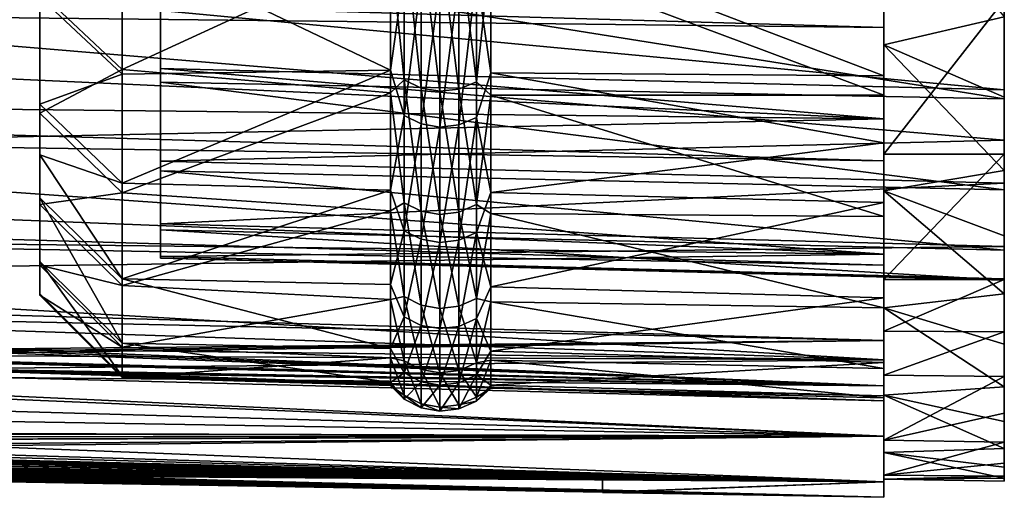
# Model space of a CAD drawing. Header units: metres. Extents: x -31 to 116, y -82 to 82.
# Tile 434 of 656: x 92 to 104, y -62 to -56. Entities that reach past the tile are written whole.
import ezdxf

# ---------------------------------------------------------------- set-up
doc = ezdxf.new("R2010")
doc.units = ezdxf.units.M
doc.layers.add('solid_80000000GA_10_1', color=7, linetype='CONTINUOUS')

msp = doc.modelspace()

# ---------------------------------------------------------------- linework, layer by layer
at = {"layer": 'solid_80000000GA_10_1'}
for points in [[(92.5, 14.09014, -58.039162), (92.5, -57.309147, 16.814962), (92.5, 18.715399, -56.71693)], [(92.5, -55.974369, 20.831499), (92.5, 18.715399, -56.71693), (92.5, -57.309147, 16.814962)], [(94, -56.86657, 16.685106), (94, 13.215802, -57.771465), (94, 17.792297, -56.529854)], [(94, -56.147091, 18.965654), (94, -56.86657, 16.685106), (94, 17.792297, -56.529854)], [(92.5, -57.940781, 14.489293), (92.5, -57.309147, 16.814962), (92.5, 14.09014, -58.039162)], [(92.5, -58.47744, 12.143736), (92.5, 14.09014, -58.039162), (92.5, 9.373623, -58.984844)], [(92.5, -57.940781, 14.489293), (92.5, 14.09014, -58.039162), (92.5, -58.47744, 12.143736)], [(94, -58.018703, 12.084211), (94, 8.555706, -58.642952), (94, 13.215802, -57.771465)], [(94, -56.86657, 16.685106), (94, -58.018703, 12.084211), (94, 13.215802, -57.771465)], [(92.5, -59.265305, 7.396191), (92.5, 9.373623, -58.984844), (92.5, 4.598125, -59.547764)], [(92.5, -58.47744, 12.143736), (92.5, 9.373623, -58.984844), (92.5, -59.265305, 7.396191)], [(94, -58.799423, 7.404419), (94, 3.839687, -59.139271), (94, 8.555706, -58.642952)], [(94, -58.018703, 12.084211), (94, -58.799423, 7.404419), (94, 8.555706, -58.642952)], [(92.5, -59.668236, 2.605139), (92.5, 4.598125, -59.547764), (92.5, -0.207904, -59.724644)], [(92.5, -59.265305, 7.396191), (92.5, 4.598125, -59.547764), (92.5, -59.668236, 2.605139)], [(94, -59.203239, 2.679179), (94, -0.899554, -59.256973), (94, 3.839687, -59.139271)], [(94, -58.799423, 7.404419), (94, -59.203239, 2.679179), (94, 3.839687, -59.139271)], [(92.5, -59.684372, -2.201522), (92.5, -0.207904, -59.724644), (92.5, -5.01383, -59.514194)], [(92.5, -59.668236, 2.605139), (92.5, -0.207904, -59.724644), (92.5, -59.684372, -2.201522)], [(94, -59.227859, -2.061722), (94, -5.630713, -58.995716), (94, -0.899554, -59.256973)], [(94, -59.203239, 2.679179), (94, -59.227859, -2.061722), (94, -0.899554, -59.256973)], [(92.5, -59.313381, -6.999942), (92.5, -5.01383, -59.514194), (92.5, -9.786748, -58.917732)], [(92.5, -59.684372, -2.201522), (92.5, -5.01383, -59.514194), (92.5, -59.313381, -6.999942)], [(94, -58.873016, -6.794301), (94, -10.32682, -58.357128), (94, -5.630713, -58.995716)], [(94, -59.227859, -2.061722), (94, -58.873016, -6.794301), (94, -5.630713, -58.995716)], [(92.5, -58.557064, -11.753393), (92.5, -9.786748, -58.917732), (92.5, -14.495647, -57.939251)], [(92.5, -59.313381, -6.999942), (92.5, -9.786748, -58.917732), (92.5, -58.557064, -11.753393)], [(94, -58.140697, -11.482546), (94, -14.960265, -57.344475), (94, -10.32682, -58.357128)], [(94, -58.873016, -6.794301), (94, -58.140697, -11.482546), (94, -10.32682, -58.357128)], [(92.5, -57.421707, -16.426456), (92.5, -14.495647, -57.939251), (92.5, -19.109985, -56.585239)], [(92.5, -58.557064, -11.753393), (92.5, -14.495647, -57.939251), (92.5, -57.421707, -16.426456)], [(94, -57.037193, -16.092224), (94, -19.496281, -55.965096), (94, -14.960265, -57.344475)], [(94, -58.140697, -11.482546), (94, -57.037193, -16.092224), (94, -14.960265, -57.344475)], [(92.5, -57.421707, -16.426456), (92.5, -19.109985, -56.585239), (92.5, -55.914558, -20.991514)], [(94, -57.037193, -16.092224), (94, -55.568989, -20.598169), (94, -19.496281, -55.965096)], [(104.5, -57.932461, 22.086834), (104.5, -53.701313, 25.710526), (104.5, -51.458847, 29.947527)], [(104.5, -56.012695, 26.581478), (104.5, -57.932461, 22.086834), (104.5, -51.458847, 29.947527)], [(12.5, -53.71191, 23.505838), (103, -54.352322, 27.691591), (103, -56.357498, 23.341595)], [(12.5, -55.339149, 19.366802), (12.5, -53.71191, 23.505838), (103, -56.357498, 23.341595)], [(12.5, -53.711926, -23.505802), (103, -56.357452, -23.341688), (103, -54.35323, -27.689806)], [(12.5, -53.711926, -23.505802), (12.5, -55.339161, -19.366768), (103, -56.357452, -23.341688)], [(104.5, -59.492077, 17.45545), (104.5, -55.596447, 21.304882), (104.5, -53.701313, 25.710526)], [(104.5, -57.932461, 22.086834), (104.5, -59.492077, 17.45545), (104.5, -53.701313, 25.710526)], [(103, -57.494221, 23.733431), (103, -56.357498, 23.341595), (103, -54.352322, 27.691591)], [(103, -57.494221, 23.733431), (103, -54.352322, 27.691591), (103, -55.462013, 28.157192)], [(103, -57.494194, -23.733492), (103, -54.35323, -27.689806), (103, -56.357452, -23.341688)], [(103, -55.46183, -28.157551), (103, -54.35323, -27.689806), (103, -57.494194, -23.733492)], [(103, -54.405865, -29.73208), (104.5, -56.223759, -26.132132), (103, -56.572094, -25.369123)], [(103, -55.320004, -25.703991), (103, -54.405865, -29.73208), (103, -56.572094, -25.369123)], [(92.5, -55.914558, -20.991514), (93.526894, -54.976154, -25.853821), (93.526894, -56.878254, -21.346243)], [(93.526894, -56.878254, -21.346243), (93.526894, -54.976154, -25.853821), (96.862495, -55.339664, -25.277264)], [(93.526894, -55.293076, 25.1689), (96.862495, -56.889389, 21.564224), (96.862495, -55.064011, 25.872248)], [(96.862495, -55.064011, 25.872248), (96.862495, -56.889389, 21.564224), (97.032135, -55.666519, 24.956697)], [(97.932457, -55.688522, 24.966562), (98.111336, -56.919968, 21.575815), (98.111336, -55.093605, 25.886156)], [(98.111336, -55.093605, 25.886156), (103, -56.95887, 21.833164), (103, -55.016216, 26.347956)], [(98.111336, -55.093605, 25.886156), (98.111336, -56.919968, 21.575815), (103, -56.95887, 21.833164)], [(103, -55.016216, 26.347956), (103, -57.932461, 22.086834), (103, -56.012695, 26.581478)], [(103, -55.016216, 26.347956), (103, -56.95887, 21.833164), (103, -57.932461, 22.086834)], [(75.055649, -55.153275, -27.686426), (103, -55.46183, -28.157551), (103, -57.494194, -23.733492)], [(75.055649, -56.216824, -25.457617), (75.055649, -55.153275, -27.686426), (103, -57.494194, -23.733492)], [(96.862495, -55.339664, -25.277264), (97.032135, -55.129734, -26.121077), (97.032135, -57.009224, -21.715124)], [(97.244003, -57.111092, -21.753927), (97.032135, -57.009224, -21.715124), (97.032135, -55.129734, -26.121077)], [(97.244003, -55.228245, -26.167751), (97.244003, -57.111092, -21.753927), (97.032135, -55.129734, -26.121077)], [(97.478584, -57.150135, -21.768799), (97.244003, -57.111092, -21.753927), (97.244003, -55.228245, -26.167751)], [(97.478584, -55.265999, -26.18564), (97.478584, -57.150135, -21.768799), (97.244003, -55.228245, -26.167751)], [(97.715057, -55.239647, -26.173155), (97.715057, -57.122883, -21.758419), (97.478584, -55.265999, -26.18564)], [(97.932457, -55.151524, -26.131401), (97.932457, -57.031757, -21.723707), (97.715057, -55.239647, -26.173155)], [(97.932457, -57.031757, -21.723707), (97.715057, -57.122883, -21.758419), (97.715057, -55.239647, -26.173155)], [(97.932457, -55.151524, -26.131401), (98.111336, -55.369408, -25.29085), (97.932457, -57.031757, -21.723707)], [(12.5, -55.339149, 19.366802), (103, -56.357498, 23.341595), (103, -58.015083, 18.847979)], [(12.5, -56.648029, 15.116095), (12.5, -55.339149, 19.366802), (103, -58.015083, 18.847979)], [(12.5, -55.339161, -19.366768), (103, -58.015034, -18.848118), (103, -56.357452, -23.341688)], [(12.5, -55.339161, -19.366768), (12.5, -56.648037, -15.116065), (103, -58.015034, -18.848118)], [(92.5, -55.974369, 20.831499), (93.526894, -56.93676, 21.189695), (93.526894, -55.293076, 25.1689)], [(93.526894, -55.293076, 25.1689), (93.526894, -56.93676, 21.189695), (96.862495, -56.889389, 21.564224)], [(93.526894, -56.878254, -21.346243), (96.862495, -55.339664, -25.277264), (96.862495, -57.168518, -20.812946)], [(96.862495, -57.168518, -20.812946), (96.862495, -55.339664, -25.277264), (97.032135, -57.009224, -21.715124)], [(97.715057, -57.122883, -21.758419), (97.478584, -57.150135, -21.768799), (97.478584, -55.265999, -26.18564)], [(97.932457, -57.031757, -21.723707), (98.111336, -55.369408, -25.29085), (98.111336, -57.199249, -20.824133)], [(98.111336, -55.369408, -25.29085), (103, -55.320004, -25.703991), (103, -57.197948, -21.198872)], [(98.111336, -57.199249, -20.824133), (98.111336, -55.369408, -25.29085), (103, -57.197948, -21.198872)], [(103, -57.197948, -21.198872), (103, -55.320004, -25.703991), (103, -56.572094, -25.369123)], [(103, -57.494221, 23.733431), (103, -55.462013, 28.157192), (75.055649, -56.216824, 25.457617)], [(104.5, -57.242485, -16.375648), (94, -55.568989, -20.598169), (94, -57.037193, -16.092224)], [(104.5, -57.242485, -16.375648), (104.5, -55.740013, -20.926439), (94, -55.568989, -20.598169)], [(104.5, -55.596447, 21.304882), (104.5, -57.130398, 16.762516), (94, -56.147091, 18.965654)], [(104.5, -60.143135, 15.059928), (104.5, -57.130398, 16.762516), (104.5, -55.596447, 21.304882)], [(104.5, -59.492077, 17.45545), (104.5, -60.143135, 15.059928), (104.5, -55.596447, 21.304882)], [(96.862495, -56.889389, 21.564224), (97.032135, -57.452999, 20.512218), (97.032135, -55.666519, 24.956697)], [(97.244003, -55.765991, 25.001291), (97.032135, -55.666519, 24.956697), (97.032135, -57.452999, 20.512218)], [(97.932457, -55.688522, 24.966562), (97.715057, -55.777504, 25.006453), (97.715057, -57.567543, 20.553114)], [(97.932457, -57.475708, 20.520327), (97.932457, -55.688522, 24.966562), (97.715057, -57.567543, 20.553114)], [(97.932457, -57.475708, 20.520327), (98.111336, -56.919968, 21.575815), (97.932457, -55.688522, 24.966562)], [(97.244003, -57.55566, 20.548872), (97.244003, -55.765991, 25.001291), (97.032135, -57.452999, 20.512218)], [(97.478584, -55.804111, 25.018383), (97.244003, -55.765991, 25.001291), (97.244003, -57.55566, 20.548872)], [(97.478584, -57.595005, 20.56292), (97.478584, -55.804111, 25.018383), (97.244003, -57.55566, 20.548872)], [(97.715057, -55.777504, 25.006453), (97.478584, -55.804111, 25.018383), (97.478584, -57.595005, 20.56292)], [(97.715057, -57.567543, 20.553114), (97.715057, -55.777504, 25.006453), (97.478584, -57.595005, 20.56292)], [(104.5, -58.133484, -21.552214), (104.5, -55.740013, -20.926439), (104.5, -57.242485, -16.375648)], [(104.5, -57.224407, -23.861269), (104.5, -56.223759, -26.132132), (104.5, -55.740013, -20.926439)], [(104.5, -58.133484, -21.552214), (104.5, -57.224407, -23.861269), (104.5, -55.740013, -20.926439)], [(92.5, -57.421707, -16.426456), (92.5, -55.914558, -20.991514), (93.526894, -56.878254, -21.346243)], [(92.5, -55.974369, 20.831499), (92.5, -57.309147, 16.814962), (93.526894, -56.93676, 21.189695)], [(103, -57.932461, 22.086834), (104.5, -57.932461, 22.086834), (104.5, -56.012695, 26.581478)], [(103, -57.932461, 22.086834), (104.5, -56.012695, 26.581478), (103, -56.012695, 26.581478)], [(75.055649, -57.190353, -23.188042), (75.055649, -56.216824, -25.457617), (103, -57.494194, -23.733492)], [(103, -57.494221, 23.733431), (75.055649, -56.216824, 25.457617), (75.055649, -57.190353, 23.188042)], [(104.5, -57.130398, 16.762516), (94, -56.86657, 16.685106), (94, -56.147091, 18.965654)], [(103, -56.572094, -25.369123), (104.5, -56.223759, -26.132132), (104.5, -57.224407, -23.861269)], [(103, -59.174477, -19.163532), (103, -56.357452, -23.341688), (103, -58.015034, -18.848118)], [(103, -57.494194, -23.733492), (103, -56.357452, -23.341688), (103, -59.174477, -19.163532)], [(103, -59.17448, 19.163513), (103, -58.015083, 18.847979), (103, -56.357498, 23.341595)], [(103, -59.17448, 19.163513), (103, -56.357498, 23.341595), (103, -57.494221, 23.733431)], [(103, -56.572094, -25.369123), (104.5, -57.224407, -23.861269), (104.5, -58.133484, -21.552214)], [(103, -56.572094, -25.369123), (104.5, -58.133484, -21.552214), (103, -58.388596, -20.85111)], [(103, -57.197948, -21.198872), (103, -56.572094, -25.369123), (103, -58.388596, -20.85111)], [(12.5, -56.648029, 15.116095), (103, -58.015083, 18.847979), (103, -59.31485, 14.238866)], [(12.5, -57.631004, 10.777947), (12.5, -56.648029, 15.116095), (103, -59.31485, 14.238866)], [(12.5, -56.648037, -15.116065), (103, -59.314888, -14.238695), (103, -58.015034, -18.848118)], [(12.5, -56.648037, -15.116065), (12.5, -57.631008, -10.77793), (103, -59.314888, -14.238695)], [(92.5, -57.421707, -16.426456), (93.526894, -56.878254, -21.346243), (93.526894, -58.411472, -16.700226)], [(92.5, -57.309147, 16.814962), (93.526894, -58.294498, 17.104073), (93.526894, -56.93676, 21.189695)], [(93.526894, -58.411472, -16.700226), (93.526894, -56.878254, -21.346243), (96.862495, -57.168518, -20.812946)], [(93.526894, -58.294498, 17.104073), (96.862495, -58.378311, 17.128664), (96.862495, -56.889389, 21.564224)], [(93.526894, -56.93676, 21.189695), (93.526894, -58.294498, 17.104073), (96.862495, -56.889389, 21.564224)], [(104.5, -57.760067, 14.444086), (94, -58.018703, 12.084211), (94, -56.86657, 16.685106)], [(104.5, -57.760067, 14.444086), (94, -56.86657, 16.685106), (104.5, -57.130398, 16.762516)], [(96.862495, -56.889389, 21.564224), (96.862495, -58.378311, 17.128664), (97.032135, -57.452999, 20.512218)], [(97.932457, -57.475708, 20.520327), (98.111336, -58.409691, 17.137871), (98.111336, -56.919968, 21.575815)], [(98.111336, -56.919968, 21.575815), (103, -57.791988, 19.521212), (103, -56.95887, 21.833164)], [(98.111336, -56.919968, 21.575815), (98.111336, -58.409691, 17.137871), (103, -57.791988, 19.521212)], [(103, -56.95887, 21.833164), (103, -57.791988, 19.521212), (103, -57.932461, 22.086834)], [(104.5, -58.374352, -11.717102), (94, -57.037193, -16.092224), (94, -58.140697, -11.482546)], [(104.5, -58.374352, -11.717102), (104.5, -57.242485, -16.375648), (94, -57.037193, -16.092224)], [(96.862495, -57.168518, -20.812946), (97.032135, -57.009224, -21.715124), (97.032135, -58.537231, -17.175291)], [(97.244003, -58.64183, -17.205982), (97.032135, -58.537231, -17.175291), (97.032135, -57.009224, -21.715124)], [(97.244003, -57.111092, -21.753927), (97.244003, -58.64183, -17.205982), (97.032135, -57.009224, -21.715124)], [(97.932457, -57.031757, -21.723707), (97.932457, -58.560371, -17.182081), (97.715057, -57.122883, -21.758419)], [(97.932457, -57.031757, -21.723707), (98.111336, -57.199249, -20.824133), (97.932457, -58.560371, -17.182081)], [(75.055649, -57.190353, -23.188042), (103, -57.494194, -23.733492), (103, -59.174477, -19.163532)], [(75.055649, -58.072296, -20.881332), (75.055649, -57.190353, -23.188042), (103, -59.174477, -19.163532)], [(103, -57.494221, 23.733431), (75.055649, -57.190353, 23.188042), (75.055649, -58.072296, 20.881332)], [(93.526894, -58.411472, -16.700226), (96.862495, -57.168518, -20.812946), (96.862495, -58.637894, -16.217756)], [(96.862495, -58.637894, -16.217756), (96.862495, -57.168518, -20.812946), (97.032135, -58.537231, -17.175291)], [(97.478584, -58.681919, -17.217745), (97.244003, -58.64183, -17.205982), (97.244003, -57.111092, -21.753927)], [(97.478584, -57.150135, -21.768799), (97.478584, -58.681919, -17.217745), (97.244003, -57.111092, -21.753927)], [(97.715057, -57.122883, -21.758419), (97.715057, -58.653938, -17.209534), (97.478584, -57.150135, -21.768799)], [(97.715057, -58.653938, -17.209534), (97.478584, -58.681919, -17.217745), (97.478584, -57.150135, -21.768799)], [(97.932457, -58.560371, -17.182081), (97.715057, -58.653938, -17.209534), (97.715057, -57.122883, -21.758419)], [(97.932457, -58.560371, -17.182081), (98.111336, -57.199249, -20.824133), (98.111336, -58.669415, -16.226473)], [(98.111336, -57.199249, -20.824133), (103, -57.197948, -21.198872), (103, -58.708714, -16.561666)], [(98.111336, -58.669415, -16.226473), (98.111336, -57.199249, -20.824133), (103, -58.708714, -16.561666)], [(103, -58.708714, -16.561666), (103, -57.197948, -21.198872), (103, -58.388596, -20.85111)], [(104.5, -60.697281, 12.642716), (104.5, -57.760067, 14.444086), (104.5, -57.130398, 16.762516)], [(104.5, -60.143135, 15.059928), (104.5, -60.697281, 12.642716), (104.5, -57.130398, 16.762516)], [(92.5, -57.940781, 14.489293), (93.526894, -58.294498, 17.104073), (92.5, -57.309147, 16.814962)], [(104.5, -59.670071, -16.836948), (104.5, -57.242485, -16.375648), (104.5, -58.374352, -11.717102)], [(104.5, -58.949123, -19.209288), (104.5, -58.133484, -21.552214), (104.5, -57.242485, -16.375648)], [(104.5, -59.670071, -16.836948), (104.5, -58.949123, -19.209288), (104.5, -57.242485, -16.375648)], [(92.5, -58.557064, -11.753393), (92.5, -57.421707, -16.426456), (93.526894, -58.411472, -16.700226)], [(103, -59.17448, 19.163513), (103, -57.494221, 23.733431), (75.055649, -58.072296, 20.881332)], [(96.862495, -58.378311, 17.128664), (97.032135, -58.885262, 15.941277), (97.032135, -57.452999, 20.512218)], [(97.244003, -57.55566, 20.548872), (97.032135, -57.452999, 20.512218), (97.032135, -58.885262, 15.941277)], [(97.244003, -58.990482, 15.969762), (97.244003, -57.55566, 20.548872), (97.032135, -58.885262, 15.941277)], [(97.478584, -57.595005, 20.56292), (97.244003, -57.55566, 20.548872), (97.244003, -58.990482, 15.969762)], [(97.715057, -57.567543, 20.553114), (97.478584, -57.595005, 20.56292), (97.478584, -59.030807, 15.980679)], [(97.715057, -59.002659, 15.973059), (97.715057, -57.567543, 20.553114), (97.478584, -59.030807, 15.980679)], [(97.932457, -57.475708, 20.520327), (97.715057, -57.567543, 20.553114), (97.715057, -59.002659, 15.973059)], [(97.932457, -58.908535, 15.947577), (97.932457, -57.475708, 20.520327), (97.715057, -59.002659, 15.973059)], [(97.932457, -58.908535, 15.947577), (98.111336, -58.409691, 17.137871), (97.932457, -57.475708, 20.520327)], [(12.5, -57.631004, 10.777947), (103, -59.31485, 14.238866), (103, -60.248985, 9.542415)], [(12.5, -58.28233, 6.377097), (12.5, -57.631004, 10.777947), (103, -60.248985, 9.542415)], [(12.5, -57.631008, -10.77793), (103, -60.248993, -9.542366), (103, -59.314888, -14.238695)], [(12.5, -57.631008, -10.77793), (12.5, -58.28233, -6.377097), (103, -60.248993, -9.542366)], [(97.478584, -59.030807, 15.980679), (97.478584, -57.595005, 20.56292), (97.244003, -58.990482, 15.969762)], [(104.5, -57.760067, 14.444086), (104.5, -58.295055, 12.105824), (94, -58.018703, 12.084211)], [(98.111336, -58.409691, 17.137871), (103, -58.532528, 17.173912), (103, -57.791988, 19.521212)], [(103, -57.791988, 19.521212), (103, -59.492077, 17.45545), (103, -57.932461, 22.086834)], [(103, -57.791988, 19.521212), (103, -58.532528, 17.173912), (103, -59.492077, 17.45545)], [(104.5, -61.154755, 10.202497), (104.5, -58.295055, 12.105824), (104.5, -57.760067, 14.444086)], [(104.5, -60.697281, 12.642716), (104.5, -61.154755, 10.202497), (104.5, -57.760067, 14.444086)], [(92.5, -57.940781, 14.489293), (93.526894, -59.481773, 12.35785), (93.526894, -58.294498, 17.104073)], [(92.5, -57.940781, 14.489293), (92.5, -58.47744, 12.143736), (93.526894, -59.481773, 12.35785)], [(103, -59.492077, 17.45545), (104.5, -59.492077, 17.45545), (104.5, -57.932461, 22.086834)], [(103, -59.492077, 17.45545), (104.5, -57.932461, 22.086834), (103, -57.932461, 22.086834)], [(104.5, -58.295055, 12.105824), (94, -58.799423, 7.404419), (94, -58.018703, 12.084211)], [(103, -60.492085, -14.476436), (103, -58.015034, -18.848118), (103, -59.314888, -14.238695)], [(103, -59.174477, -19.163532), (103, -58.015034, -18.848118), (103, -60.492085, -14.476436)], [(103, -60.492088, 14.476405), (103, -59.31485, 14.238866), (103, -58.015083, 18.847979)], [(103, -60.492088, 14.476405), (103, -58.015083, 18.847979), (103, -59.17448, 19.163513)], [(75.055649, -58.861244, -18.541185), (75.055649, -58.072296, -20.881332), (103, -59.174477, -19.163532)], [(103, -59.17448, 19.163513), (75.055649, -58.072296, 20.881332), (75.055649, -58.861244, 18.541185)], [(104.5, -59.128345, -6.97841), (94, -58.140697, -11.482546), (94, -58.873016, -6.794301)], [(104.5, -59.128345, -6.97841), (104.5, -58.374352, -11.717102), (94, -58.140697, -11.482546)], [(103, -58.388596, -20.85111), (104.5, -58.133484, -21.552214), (104.5, -58.949123, -19.209288)], [(12.5, -58.28233, -6.377097), (92, -60.352722, -6.594704), (103, -60.248993, -9.542366)], [(92, -60.352722, 6.594704), (12.5, -58.28233, 6.377097), (103, -60.248985, 9.542415)], [(93.526894, -59.481773, 12.35785), (96.862495, -58.378311, 17.128664), (93.526894, -58.294498, 17.104073)], [(104.5, -58.295055, 12.105824), (104.5, -59.080467, 7.373032), (94, -58.799423, 7.404419)], [(104.5, -61.774868, 5.278393), (104.5, -59.080467, 7.373032), (104.5, -58.295055, 12.105824)], [(104.5, -61.514038, 7.747238), (104.5, -61.774868, 5.278393), (104.5, -58.295055, 12.105824)], [(104.5, -61.154755, 10.202497), (104.5, -61.514038, 7.747238), (104.5, -58.295055, 12.105824)], [(12.5, -58.334595, -5.879836), (12.5, -58.449436, -4.60007), (103, -60.81189, -4.786809)], [(92, -60.404987, -6.097443), (12.5, -58.334595, -5.879836), (103, -60.81189, -4.786809)], [(12.5, -58.334595, 5.879836), (92, -60.404987, 6.097443), (103, -60.811901, 4.78665)], [(12.5, -58.449436, 4.60007), (12.5, -58.334595, 5.879836), (103, -60.811901, 4.78665)], [(92.5, -58.557064, -11.753393), (93.526894, -58.411472, -16.700226), (93.526894, -59.565872, -11.945901)], [(93.526894, -59.481773, 12.35785), (96.862495, -59.55196, 12.449199), (96.862495, -58.378311, 17.128664)], [(93.526894, -59.565872, -11.945901), (93.526894, -58.411472, -16.700226), (96.862495, -58.637894, -16.217756)], [(96.862495, -58.378311, 17.128664), (96.862495, -59.55196, 12.449199), (97.032135, -58.885262, 15.941277)], [(97.932457, -58.908535, 15.947577), (98.111336, -59.583969, 12.455891), (98.111336, -58.409691, 17.137871)], [(98.111336, -58.409691, 17.137871), (98.111336, -59.583969, 12.455891), (103, -58.532528, 17.173912)], [(103, -58.388596, -20.85111), (104.5, -58.949123, -19.209288), (104.5, -59.670071, -16.836948)], [(103, -58.388596, -20.85111), (104.5, -59.670071, -16.836948), (103, -59.843929, -16.208176)], [(103, -58.708714, -16.561666), (103, -58.388596, -20.85111), (103, -59.843929, -16.208176)], [(104.5, -60.824806, -12.013969), (104.5, -58.374352, -11.717102), (104.5, -59.128345, -6.97841)], [(104.5, -60.295658, -14.437304), (104.5, -59.670071, -16.836948), (104.5, -58.374352, -11.717102)], [(104.5, -60.824806, -12.013969), (104.5, -60.295658, -14.437304), (104.5, -58.374352, -11.717102)], [(12.5, -58.449436, -4.60007), (12.5, -58.536205, -3.318096), (103, -60.81189, -4.786809)], [(92, -60.61515, 3.427049), (12.5, -58.449436, 4.60007), (103, -60.811901, 4.78665)], [(12.5, -58.536205, -3.318096), (92, -60.61515, -3.427049), (103, -60.81189, -4.786809)], [(92.5, -58.47744, 12.143736), (93.526894, -60.283287, 7.531484), (93.526894, -59.481773, 12.35785)], [(92.5, -58.47744, 12.143736), (92.5, -59.265305, 7.396191), (93.526894, -60.283287, 7.531484)], [(96.862495, -58.637894, -16.217756), (97.032135, -58.537231, -17.175291), (97.032135, -59.704338, -12.529568)], [(97.244003, -59.811024, -12.551957), (97.032135, -59.704338, -12.529568), (97.032135, -58.537231, -17.175291)], [(97.244003, -58.64183, -17.205982), (97.244003, -59.811024, -12.551957), (97.032135, -58.537231, -17.175291)], [(98.111336, -59.583969, 12.455891), (103, -59.718491, 12.437881), (103, -58.532528, 17.173912)], [(103, -58.532528, 17.173912), (103, -60.132595, 15.10173), (103, -59.492077, 17.45545)], [(103, -59.718491, 12.437881), (103, -60.132595, 15.10173), (103, -58.532528, 17.173912)], [(92.5, -59.313381, -6.999942), (92.5, -58.557064, -11.753393), (93.526894, -59.565872, -11.945901)], [(93.526894, -59.565872, -11.945901), (96.862495, -58.637894, -16.217756), (96.862495, -59.738552, -11.520587)], [(96.862495, -59.738552, -11.520587), (96.862495, -58.637894, -16.217756), (97.032135, -59.704338, -12.529568)], [(97.478584, -59.85191, -12.560537), (97.244003, -59.811024, -12.551957), (97.244003, -58.64183, -17.205982)], [(97.478584, -58.681919, -17.217745), (97.478584, -59.85191, -12.560537), (97.244003, -58.64183, -17.205982)], [(97.715057, -58.653938, -17.209534), (97.715057, -59.823372, -12.554548), (97.478584, -58.681919, -17.217745)], [(97.932457, -58.560371, -17.182081), (97.932457, -59.72794, -12.53452), (97.715057, -58.653938, -17.209534)], [(97.932457, -59.72794, -12.53452), (97.715057, -59.823372, -12.554548), (97.715057, -58.653938, -17.209534)], [(97.932457, -58.560371, -17.182081), (98.111336, -58.669415, -16.226473), (97.932457, -59.72794, -12.53452)], [(97.932457, -59.72794, -12.53452), (98.111336, -58.669415, -16.226473), (98.111336, -59.77066, -11.526779)], [(98.111336, -58.669415, -16.226473), (103, -58.708714, -16.561666), (103, -59.84417, -11.818027)], [(98.111336, -59.77066, -11.526779), (98.111336, -58.669415, -16.226473), (103, -59.84417, -11.818027)], [(104.5, -59.080467, 7.373032), (94, -59.203239, 2.679179), (94, -58.799423, 7.404419)], [(97.715057, -59.823372, -12.554548), (97.478584, -59.85191, -12.560537), (97.478584, -58.681919, -17.217745)], [(103, -59.84417, -11.818027), (103, -58.708714, -16.561666), (103, -59.843929, -16.208176)], [(75.055649, -58.861244, -18.541185), (103, -59.174477, -19.163532), (103, -60.492085, -14.476436)], [(75.055649, -59.555935, -16.171347), (75.055649, -58.861244, -18.541185), (103, -60.492085, -14.476436)], [(103, -59.17448, 19.163513), (75.055649, -58.861244, 18.541185), (75.055649, -59.555935, 16.171347)], [(104.5, -59.498207, -2.194887), (94, -58.873016, -6.794301), (94, -59.227859, -2.061722)], [(104.5, -59.498207, -2.194887), (104.5, -59.128345, -6.97841), (94, -58.873016, -6.794301)], [(96.862495, -59.55196, 12.449199), (97.032135, -59.954475, 11.27205), (97.032135, -58.885262, 15.941277)], [(97.244003, -58.990482, 15.969762), (97.032135, -58.885262, 15.941277), (97.032135, -59.954475, 11.27205)], [(97.932457, -58.908535, 15.947577), (97.715057, -59.002659, 15.973059), (97.715057, -60.074005, 11.294523)], [(97.932457, -59.978172, 11.276505), (97.932457, -58.908535, 15.947577), (97.715057, -60.074005, 11.294523)], [(97.932457, -59.978172, 11.276505), (98.111336, -59.583969, 12.455891), (97.932457, -58.908535, 15.947577)], [(97.244003, -60.061607, 11.292192), (97.244003, -58.990482, 15.969762), (97.032135, -59.954475, 11.27205)], [(97.478584, -59.030807, 15.980679), (97.244003, -58.990482, 15.969762), (97.244003, -60.061607, 11.292192)], [(97.478584, -60.102665, 11.299911), (97.478584, -59.030807, 15.980679), (97.244003, -60.061607, 11.292192)], [(97.715057, -59.002659, 15.973059), (97.478584, -59.030807, 15.980679), (97.478584, -60.102665, 11.299911)], [(97.715057, -60.074005, 11.294523), (97.715057, -59.002659, 15.973059), (97.478584, -60.102665, 11.299911)], [(104.5, -59.080467, 7.373032), (104.5, -59.482136, 2.596848), (94, -59.203239, 2.679179)], [(104.5, -61.999161, 0.324912), (104.5, -59.482136, 2.596848), (104.5, -59.080467, 7.373032)], [(104.5, -61.936577, 2.804062), (104.5, -61.999161, 0.324912), (104.5, -59.080467, 7.373032)], [(104.5, -61.774868, 5.278393), (104.5, -61.936577, 2.804062), (104.5, -59.080467, 7.373032)], [(104.5, -61.591141, -7.108208), (104.5, -59.128345, -6.97841), (104.5, -59.498207, -2.194887)], [(104.5, -61.257236, -9.568088), (104.5, -60.824806, -12.013969), (104.5, -59.128345, -6.97841)], [(104.5, -61.591141, -7.108208), (104.5, -61.257236, -9.568088), (104.5, -59.128345, -6.97841)], [(103, -60.492088, 14.476405), (103, -59.17448, 19.163513), (75.055649, -59.555935, 16.171347)], [(92.5, -59.265305, 7.396191), (93.526894, -60.69384, 2.656272), (93.526894, -60.283287, 7.531484)], [(92.5, -59.265305, 7.396191), (92.5, -59.668236, 2.605139), (93.526894, -60.69384, 2.656272)], [(104.5, -59.482136, 2.596848), (94, -59.227859, -2.061722), (94, -59.203239, 2.679179)], [(104.5, -59.482136, 2.596848), (104.5, -59.498207, -2.194887), (94, -59.227859, -2.061722)], [(92.5, -59.313381, -6.999942), (93.526894, -59.565872, -11.945901), (93.526894, -60.333965, -7.114103)], [(92.5, -59.684372, -2.201522), (92.5, -59.313381, -6.999942), (93.526894, -60.333965, -7.114103)], [(103, -61.438988, 9.701079), (103, -60.248985, 9.542415), (103, -59.31485, 14.238866)], [(103, -61.438988, 9.701079), (103, -59.31485, 14.238866), (103, -60.492088, 14.476405)], [(103, -61.438988, -9.701072), (103, -59.314888, -14.238695), (103, -60.248993, -9.542366)], [(103, -60.492085, -14.476436), (103, -59.314888, -14.238695), (103, -61.438988, -9.701072)], [(93.526894, -59.481773, 12.35785), (96.862495, -60.351139, 7.691452), (96.862495, -59.55196, 12.449199)], [(93.526894, -59.481773, 12.35785), (93.526894, -60.283287, 7.531484), (96.862495, -60.351139, 7.691452)], [(103, -60.132595, 15.10173), (104.5, -60.143135, 15.059928), (104.5, -59.492077, 17.45545)], [(103, -60.132595, 15.10173), (104.5, -59.492077, 17.45545), (103, -59.492077, 17.45545)], [(104.5, -61.962402, -2.156741), (104.5, -59.498207, -2.194887), (104.5, -59.482136, 2.596848)], [(104.5, -61.999161, 0.324912), (104.5, -61.962402, -2.156741), (104.5, -59.482136, 2.596848)], [(104.5, -61.826424, -4.636073), (104.5, -61.591141, -7.108208), (104.5, -59.498207, -2.194887)], [(104.5, -61.962402, -2.156741), (104.5, -61.826424, -4.636073), (104.5, -59.498207, -2.194887)], [(75.055649, -60.155251, -13.775611), (75.055649, -59.555935, -16.171347), (103, -60.492085, -14.476436)], [(103, -60.492088, 14.476405), (75.055649, -59.555935, 16.171347), (75.055649, -60.155251, 13.775611)], [(93.526894, -60.333965, -7.114103), (93.526894, -59.565872, -11.945901), (96.862495, -59.738552, -11.520587)], [(96.862495, -59.55196, 12.449199), (96.862495, -60.351139, 7.691452), (97.032135, -59.954475, 11.27205)], [(97.932457, -59.978172, 11.276505), (98.111336, -60.383579, 7.695587), (98.111336, -59.583969, 12.455891)], [(98.111336, -59.583969, 12.455891), (98.111336, -60.383579, 7.695587), (103, -59.718491, 12.437881)], [(92.5, -59.668236, 2.605139), (93.526894, -60.71077, -2.236166), (93.526894, -60.69384, 2.656272)], [(92.5, -59.668236, 2.605139), (92.5, -59.684372, -2.201522), (93.526894, -60.71077, -2.236166)], [(92.5, -59.684372, -2.201522), (93.526894, -60.333965, -7.114103), (93.526894, -60.71077, -2.236166)], [(93.526894, -60.333965, -7.114103), (96.862495, -59.738552, -11.520587), (96.862495, -60.463566, -6.750975)], [(96.862495, -59.738552, -11.520587), (97.032135, -59.704338, -12.529568), (97.032135, -60.503349, -7.806595)], [(96.862495, -60.463566, -6.750975), (96.862495, -59.738552, -11.520587), (97.032135, -60.503349, -7.806595)], [(97.244003, -60.611462, -7.820545), (97.032135, -60.503349, -7.806595), (97.032135, -59.704338, -12.529568)], [(97.244003, -59.811024, -12.551957), (97.244003, -60.611462, -7.820545), (97.032135, -59.704338, -12.529568)], [(97.932457, -59.72794, -12.53452), (97.932457, -60.527264, -7.80968), (97.715057, -59.823372, -12.554548)], [(97.932457, -59.72794, -12.53452), (98.111336, -59.77066, -11.526779), (97.932457, -60.527264, -7.80968)], [(97.932457, -60.527264, -7.80968), (98.111336, -59.77066, -11.526779), (98.111336, -60.496063, -6.754604)], [(98.111336, -60.383579, 7.695587), (103, -60.522079, 7.620744), (103, -59.718491, 12.437881)], [(98.111336, -59.77066, -11.526779), (103, -59.84417, -11.818027), (103, -60.59774, -6.993459)], [(98.111336, -60.496063, -6.754604), (98.111336, -59.77066, -11.526779), (103, -60.59774, -6.993459)], [(103, -59.843929, -16.208176), (104.5, -59.670071, -16.836948), (104.5, -60.295658, -14.437304)], [(103, -59.718491, 12.437881), (103, -60.679367, 12.728485), (103, -60.132595, 15.10173)], [(103, -59.718491, 12.437881), (103, -61.491322, 7.925726), (103, -60.679367, 12.728485)], [(103, -59.718491, 12.437881), (103, -60.522079, 7.620744), (103, -61.491322, 7.925726)], [(97.478584, -60.652897, -7.825891), (97.244003, -60.611462, -7.820545), (97.244003, -59.811024, -12.551957)], [(97.478584, -59.85191, -12.560537), (97.478584, -60.652897, -7.825891), (97.244003, -59.811024, -12.551957)], [(97.715057, -59.823372, -12.554548), (97.715057, -60.623974, -7.822159), (97.478584, -59.85191, -12.560537)], [(97.715057, -60.623974, -7.822159), (97.478584, -60.652897, -7.825891), (97.478584, -59.85191, -12.560537)], [(97.932457, -60.527264, -7.80968), (97.715057, -60.623974, -7.822159), (97.715057, -59.823372, -12.554548)], [(103, -59.843929, -16.208176), (104.5, -60.295658, -14.437304), (104.5, -60.824806, -12.013969)], [(103, -59.843929, -16.208176), (104.5, -60.824806, -12.013969), (103, -60.93103, -11.462961)], [(103, -59.84417, -11.818027), (103, -59.843929, -16.208176), (103, -60.93103, -11.462961)], [(103, -60.59774, -6.993459), (103, -59.84417, -11.818027), (103, -60.93103, -11.462961)], [(96.862495, -60.351139, 7.691452), (97.032135, -60.654049, 6.533329), (97.032135, -59.954475, 11.27205)], [(97.244003, -60.061607, 11.292192), (97.032135, -59.954475, 11.27205), (97.032135, -60.654049, 6.533329)], [(97.932457, -59.978172, 11.276505), (97.715057, -60.074005, 11.294523), (97.715057, -60.774975, 6.546354)], [(97.932457, -60.678024, 6.535911), (97.932457, -59.978172, 11.276505), (97.715057, -60.774975, 6.546354)], [(97.932457, -60.678024, 6.535911), (98.111336, -60.383579, 7.695587), (97.932457, -59.978172, 11.276505)], [(97.244003, -60.762432, 6.545003), (97.244003, -60.061607, 11.292192), (97.032135, -60.654049, 6.533329)], [(97.478584, -60.102665, 11.299911), (97.244003, -60.061607, 11.292192), (97.244003, -60.762432, 6.545003)], [(97.478584, -60.80397, 6.549477), (97.478584, -60.102665, 11.299911), (97.244003, -60.762432, 6.545003)], [(97.715057, -60.074005, 11.294523), (97.478584, -60.102665, 11.299911), (97.478584, -60.80397, 6.549477)], [(97.715057, -60.774975, 6.546354), (97.715057, -60.074005, 11.294523), (97.478584, -60.80397, 6.549477)], [(103, -60.679367, 12.728485), (104.5, -60.143135, 15.059928), (103, -60.132595, 15.10173)], [(103, -60.679367, 12.728485), (104.5, -60.697281, 12.642716), (104.5, -60.143135, 15.059928)], [(75.055649, -60.155251, -13.775611), (103, -60.492085, -14.476436), (103, -61.438988, -9.701072)], [(77.900002, -60.378407, -13), (75.055649, -60.155251, -13.775611), (103, -61.438988, -9.701072)], [(103, -60.492088, 14.476405), (75.055649, -60.155251, 13.775611), (77.900002, -60.378407, 13)], [(92, -60.352722, 6.594704), (103, -60.248985, 9.542415), (103, -60.811901, 4.78665)], [(92, -60.404987, -6.097443), (103, -60.81189, -4.786809), (103, -60.248993, -9.542366)], [(92, -60.379368, -6.346128), (92, -60.404987, -6.097443), (103, -60.248993, -9.542366)], [(92, -60.352722, -6.594704), (92, -60.379368, -6.346128), (103, -60.248993, -9.542366)], [(103, -62.009548, 4.866001), (103, -60.811901, 4.78665), (103, -60.248985, 9.542415)], [(103, -62.009548, 4.866001), (103, -60.248985, 9.542415), (103, -61.438988, 9.701079)], [(103, -62.009552, -4.865959), (103, -60.248993, -9.542366), (103, -60.81189, -4.786809)], [(103, -61.438988, -9.701072), (103, -60.248993, -9.542366), (103, -62.009552, -4.865959)], [(77.900002, -60.72464, -11.272535), (77.900002, -60.378407, -13), (103, -61.438988, -9.701072)], [(103, -60.492088, 14.476405), (77.900002, -60.378407, 13), (77.900002, -60.72464, 11.272535)], [(92, -60.379368, 6.346128), (92, -60.352722, 6.594704), (103, -60.811901, 4.78665)], [(92, -60.404987, 6.097443), (92, -60.379368, 6.346128), (103, -60.811901, 4.78665)], [(93.526894, -60.283287, 7.531484), (96.862495, -60.770824, 2.885341), (96.862495, -60.351139, 7.691452)], [(93.526894, -60.283287, 7.531484), (93.526894, -60.69384, 2.656272), (96.862495, -60.770824, 2.885341)], [(93.526894, -60.71077, -2.236166), (93.526894, -60.333965, -7.114103), (96.862495, -60.463566, -6.750975)], [(96.862495, -60.351139, 7.691452), (96.862495, -60.770824, 2.885341), (97.032135, -60.654049, 6.533329)], [(97.932457, -60.678024, 6.535911), (98.111336, -60.80349, 2.886892), (98.111336, -60.383579, 7.695587)], [(98.111336, -60.383579, 7.695587), (98.111336, -60.80349, 2.886892), (103, -60.522079, 7.620744)], [(103, -61.438988, 9.701079), (103, -60.492088, 14.476405), (77.900002, -60.72464, 11.272535)], [(93.526894, -60.71077, -2.236166), (96.862495, -60.463566, -6.750975), (96.862495, -60.80838, -1.938913)], [(96.862495, -60.463566, -6.750975), (97.032135, -60.503349, -7.806595), (97.032135, -60.929337, -3.035492)], [(96.862495, -60.80838, -1.938913), (96.862495, -60.463566, -6.750975), (97.032135, -60.929337, -3.035492)], [(97.244003, -61.038212, -3.040916), (97.032135, -60.929337, -3.035492), (97.032135, -60.503349, -7.806595)], [(97.244003, -60.611462, -7.820545), (97.244003, -61.038212, -3.040916), (97.032135, -60.503349, -7.806595)], [(97.932457, -60.953419, -3.036692), (98.111336, -60.496063, -6.754604), (98.111336, -60.841064, -1.939955)], [(97.932457, -60.527264, -7.80968), (98.111336, -60.496063, -6.754604), (97.932457, -60.953419, -3.036692)], [(98.111336, -60.496063, -6.754604), (103, -60.59774, -6.993459), (103, -60.962975, -2.122625)], [(98.111336, -60.841064, -1.939955), (98.111336, -60.496063, -6.754604), (103, -60.962975, -2.122625)], [(92, -60.61515, -3.427049), (92, -60.62875, -3.177418), (103, -60.81189, -4.786809)], [(92, -60.61515, 3.427049), (103, -60.811901, 4.78665), (103, -61)], [(92, -60.62875, 3.177418), (92, -60.61515, 3.427049), (103, -61)], [(92, -60.62875, -3.177418), (92, -60.641319, -2.927734), (103, -60.81189, -4.786809)], [(92, -60.641319, 2.927734), (92, -60.62875, 3.177418), (103, -61)], [(97.478584, -61.079937, -3.042994), (97.244003, -61.038212, -3.040916), (97.244003, -60.611462, -7.820545)], [(97.478584, -60.652897, -7.825891), (97.478584, -61.079937, -3.042994), (97.244003, -60.611462, -7.820545)], [(97.715057, -60.623974, -7.822159), (97.715057, -61.050812, -3.041543), (97.478584, -60.652897, -7.825891)], [(97.932457, -60.527264, -7.80968), (97.932457, -60.953419, -3.036692), (97.715057, -60.623974, -7.822159)], [(97.932457, -60.953419, -3.036692), (97.715057, -61.050812, -3.041543), (97.715057, -60.623974, -7.822159)], [(98.111336, -60.80349, 2.886892), (103, -60.937679, 2.757076), (103, -60.522079, 7.620744)], [(103, -60.522079, 7.620744), (103, -61.923546, 3.078598), (103, -61.491322, 7.925726)], [(103, -60.522079, 7.620744), (103, -60.937679, 2.757076), (103, -61.923546, 3.078598)], [(103, -60.59774, -6.993459), (103, -60.93103, -11.462961), (103, -61.64291, -6.644337)], [(103, -60.962975, -2.122625), (103, -60.59774, -6.993459), (103, -61.64291, -6.644337)], [(77.900002, -61.021461, -9.535898), (77.900002, -60.72464, -11.272535), (103, -61.438988, -9.701072)], [(103, -61.438988, 9.701079), (77.900002, -60.72464, 11.272535), (77.900002, -61.021461, 9.535898)], [(92, -60.641319, -2.927734), (92, -60.709896, -0.5), (103, -60.81189, -4.786809)], [(92, -60.641319, 2.927734), (103, -61), (92, -60.709896, 0.5)], [(103, -60.81189, -4.786809), (92, -60.709896, -0.5), (92, -60.711952)], [(103, -61), (92, -60.711952), (92, -60.709896, 0.5)], [(103, -61), (103, -60.81189, -4.786809), (92, -60.711952)], [(93.526894, -60.69384, 2.656272), (96.862495, -60.80838, -1.938913), (96.862495, -60.770824, 2.885341)], [(93.526894, -60.69384, 2.656272), (93.526894, -60.71077, -2.236166), (96.862495, -60.80838, -1.938913)], [(96.862495, -60.770824, 2.885341), (97.032135, -60.979671, 1.754326), (97.032135, -60.654049, 6.533329)], [(97.244003, -60.762432, 6.545003), (97.032135, -60.654049, 6.533329), (97.032135, -60.979671, 1.754326)], [(97.715057, -61.050812, -3.041543), (97.478584, -61.079937, -3.042994), (97.478584, -60.652897, -7.825891)], [(97.932457, -60.678024, 6.535911), (97.715057, -60.774975, 6.546354), (97.715057, -61.10125, 1.757824)], [(97.932457, -61.003777, 1.75502), (97.932457, -60.678024, 6.535911), (97.715057, -61.10125, 1.757824)], [(97.932457, -61.003777, 1.75502), (98.111336, -60.80349, 2.886892), (97.932457, -60.678024, 6.535911)], [(103, -61.491322, 7.925726), (104.5, -60.697281, 12.642716), (103, -60.679367, 12.728485)], [(103, -61.491322, 7.925726), (104.5, -61.154755, 10.202497), (104.5, -60.697281, 12.642716)], [(96.862495, -60.770824, 2.885341), (96.862495, -60.80838, -1.938913), (97.032135, -60.979671, 1.754326)], [(96.862495, -60.80838, -1.938913), (97.032135, -60.929337, -3.035492), (97.032135, -60.979671, 1.754326)], [(97.244003, -61.088638, 1.757461), (97.244003, -60.762432, 6.545003), (97.032135, -60.979671, 1.754326)], [(97.478584, -60.80397, 6.549477), (97.244003, -60.762432, 6.545003), (97.244003, -61.088638, 1.757461)], [(97.478584, -61.130398, 1.758663), (97.478584, -60.80397, 6.549477), (97.244003, -61.088638, 1.757461)], [(97.715057, -60.774975, 6.546354), (97.478584, -60.80397, 6.549477), (97.478584, -61.130398, 1.758663)], [(97.715057, -61.10125, 1.757824), (97.715057, -60.774975, 6.546354), (97.478584, -61.130398, 1.758663)], [(97.932457, -61.003777, 1.75502), (98.111336, -60.841064, -1.939955), (98.111336, -60.80349, 2.886892)], [(97.932457, -60.953419, -3.036692), (98.111336, -60.841064, -1.939955), (97.932457, -61.003777, 1.75502)], [(98.111336, -60.80349, 2.886892), (98.111336, -60.841064, -1.939955), (103, -60.937679, 2.757076)], [(98.111336, -60.841064, -1.939955), (103, -60.962975, -2.122625), (103, -60.937679, 2.757076)], [(103, -62.009552, -4.865959), (103, -60.81189, -4.786809), (103, -61)], [(103, -62.20018), (103, -61), (103, -60.811901, 4.78665)], [(103, -62.009548, 4.866001), (103, -62.20018), (103, -60.811901, 4.78665)], [(103, -60.93103, -11.462961), (104.5, -60.824806, -12.013969), (104.5, -61.257236, -9.568088)], [(97.244003, -61.088638, 1.757461), (97.032135, -60.979671, 1.754326), (97.032135, -60.929337, -3.035492)], [(97.244003, -61.038212, -3.040916), (97.244003, -61.088638, 1.757461), (97.032135, -60.929337, -3.035492)], [(97.932457, -60.953419, -3.036692), (97.932457, -61.003777, 1.75502), (97.715057, -61.050812, -3.041543)], [(97.932457, -61.003777, 1.75502), (97.715057, -61.10125, 1.757824), (97.715057, -61.050812, -3.041543)], [(103, -60.93103, -11.462961), (104.5, -61.257236, -9.568088), (104.5, -61.591141, -7.108208)], [(103, -60.93103, -11.462961), (104.5, -61.591141, -7.108208), (103, -61.64291, -6.644337)], [(103, -60.937679, 2.757076), (103, -61.97422, -1.784962), (103, -61.923546, 3.078598)], [(103, -60.937679, 2.757076), (103, -60.962975, -2.122625), (103, -61.97422, -1.784962)], [(103, -60.962975, -2.122625), (103, -61.64291, -6.644337), (103, -61.97422, -1.784962)], [(103, -62.009552, -4.865959), (103, -61), (103, -62.20018)], [(77.900002, -61.021461, -9.535898), (103, -61.438988, -9.701072), (103, -62.009552, -4.865959)], [(83, -61.394676, -7.5), (77.900002, -61.021461, -9.535898), (103, -62.009552, -4.865959)], [(82, -61.37709, 7.5), (103, -61.438988, 9.701079), (77.900002, -61.021461, 9.535898)], [(97.478584, -61.130398, 1.758663), (97.244003, -61.088638, 1.757461), (97.244003, -61.038212, -3.040916)], [(97.478584, -61.079937, -3.042994), (97.478584, -61.130398, 1.758663), (97.244003, -61.038212, -3.040916)], [(97.715057, -61.050812, -3.041543), (97.715057, -61.10125, 1.757824), (97.478584, -61.079937, -3.042994)], [(97.715057, -61.10125, 1.757824), (97.478584, -61.130398, 1.758663), (97.478584, -61.079937, -3.042994)], [(103, -61.491322, 7.925726), (104.5, -61.514038, 7.747238), (104.5, -61.154755, 10.202497)], [(83, -61.606056, 5.5), (103, -61.438988, 9.701079), (78, -61.518433, 5.5)], [(83, -61.508587, 6.5), (78, -61.518433, 5.5), (103, -61.438988, 9.701079)], [(78.900009, -61.487225, -6.002481), (78.925346, -61.472378, -6.157186), (103, -62.009552, -4.865959)], [(78.923622, -61.502502, -5.848125), (78.900009, -61.487225, -6.002481), (103, -62.009552, -4.865959)], [(78.925346, -61.472378, -6.157186), (78.997902, -61.459476, -6.297184), (103, -62.009552, -4.865959)], [(78.997902, -61.459476, -6.297184), (79.108795, -61.450127, -6.40645), (103, -62.009552, -4.865959)], [(79.108795, -61.450127, -6.40645), (79.247513, -61.445263, -6.47618), (103, -62.009552, -4.865959)], [(79.247513, -61.445263, -6.47618), (83, -61.508587, -6.5), (103, -62.009552, -4.865959)], [(82, -61.37709, 7.5), (83, -61.394676, 7.5), (103, -61.438988, 9.701079)], [(83, -61.453663, -7.000232), (83, -61.394676, -7.5), (103, -62.009552, -4.865959)], [(83, -61.394676, 7.5), (83, -61.453663, 7.000232), (103, -61.438988, 9.701079)], [(83, -61.650658, 4.975181), (103, -62.009548, 4.866001), (103, -61.438988, 9.701079)], [(83, -61.606056, 5.5), (83, -61.650658, 4.975181), (103, -61.438988, 9.701079)], [(83, -61.453663, 7.000232), (83, -61.508587, 6.5), (103, -61.438988, 9.701079)], [(83, -61.508587, -6.5), (83, -61.453663, -7.000232), (103, -62.009552, -4.865959)], [(103, -61.923546, 3.078598), (104.5, -61.514038, 7.747238), (103, -61.491322, 7.925726)], [(78.993996, -61.51688, -5.708174), (78.923622, -61.502502, -5.848125), (103, -62.009552, -4.865959)], [(83, -61.606056, -5.5), (78.993996, -61.51688, -5.708174), (103, -62.009552, -4.865959)], [(83, -61.648636, -5.000165), (83, -61.606056, -5.5), (103, -62.009552, -4.865959)], [(103, -61.923546, 3.078598), (104.5, -61.774868, 5.278393), (104.5, -61.514038, 7.747238)], [(103, -61.64291, -6.644337), (104.5, -61.591141, -7.108208), (104.5, -61.826424, -4.636073)], [(81.599998, -61.807571, -1.5), (75.055649, -61.671471, -2.247528), (99.5, -62.137077, -0.5)], [(83, -61.800537, -2.5), (99.5, -62.137077, -0.5), (75.055649, -61.671471, -2.247528)], [(78.997719, -61.631626, -4.296934), (79.108536, -61.625839, -4.40626), (103, -62.20018)], [(78.997719, -61.631626, -4.296934), (103, -62.20018), (83, -61.751972, -3.5)], [(79.108536, -61.625839, -4.40626), (79.247261, -61.623245, -4.4761), (103, -62.20018)], [(79.247261, -61.623245, -4.4761), (83, -61.687164, -4.5), (103, -62.20018)], [(82.423012, -61.696514, 4.224974), (81.846153, -61.70142, 4), (103, -62.009548, 4.866001)], [(81.846153, -61.70142, 4), (82.422989, -61.725677, 3.775033), (103, -62.009548, 4.866001)], [(82.422989, -61.725677, 3.775033), (83, -61.749119, 3.55), (103, -62.009548, 4.866001)], [(83, -61.690792, 4.45), (82.423012, -61.696514, 4.224974), (103, -62.009548, 4.866001)], [(83, -61.687164, -4.5), (83, -61.648636, -5.000165), (103, -62.009552, -4.865959)], [(83, -61.650658, 4.975181), (83, -61.690792, 4.45), (103, -62.009548, 4.866001)], [(83, -61.687164, -4.5), (103, -62.009552, -4.865959), (103, -62.20018)], [(85, -61.683933, 0.5), (99.5, -61.937042, 0.5), (85, -61.883972, 0.5)], [(85, -61.683933, -0.5), (85, -61.883972, -0.5), (99.5, -62.137077, -0.5)], [(85, -61.683933, -0.5), (99.5, -62.137077, -0.5), (99.5, -61.937042, -0.5)], [(85, -61.683933, -0.5), (99.5, -61.937042, -0.5), (99.5, -61.93906)], [(85, -61.683933, -0.5), (99.5, -61.93906), (85, -61.685959)], [(85, -61.685959), (99.5, -61.937042, 0.5), (85, -61.683933, 0.5)], [(85, -61.685959), (99.5, -61.93906), (99.5, -61.937042, 0.5)], [(103, -61.64291, -6.644337), (104.5, -61.826424, -4.636073), (104.5, -61.962402, -2.156741)], [(103, -61.64291, -6.644337), (104.5, -61.962402, -2.156741), (103, -61.97422, -1.784962)], [(79.400002, -61.770031, 1.5), (83, -61.83289, 1.5), (103, -62.009548, 4.866001)], [(83, -61.800537, 2.5), (79.400002, -61.770031, 1.5), (103, -62.009548, 4.866001)], [(81.959816, -61.815777, -1.456205), (81.599998, -61.807571, -1.5), (99.5, -62.137077, -0.5)], [(82.298851, -61.824596, -1.327256), (81.959816, -61.815777, -1.456205), (99.5, -62.137077, -0.5)], [(82.597137, -61.833897, -1.12059), (82.298851, -61.824596, -1.327256), (99.5, -62.137077, -0.5)], [(82.836952, -61.842411, -0.848497), (82.597137, -61.833897, -1.12059), (99.5, -62.137077, -0.5)], [(83.004524, -61.848911, -0.526599), (82.836952, -61.842411, -0.848497), (99.5, -62.137077, -0.5)], [(83, -61.749119, 3.55), (83, -61.777058, 3.025109), (103, -62.009548, 4.866001)], [(83, -61.778278, -3.000098), (83, -61.751972, -3.5), (103, -62.20018)], [(83, -61.777058, 3.025109), (83, -61.800537, 2.5), (103, -62.009548, 4.866001)], [(83, -61.778278, -3.000098), (103, -62.20018), (99.5, -62.137077, -0.5)], [(83, -61.800537, -2.5), (83, -61.778278, -3.000098), (99.5, -62.137077, -0.5)], [(83, -61.83289, 1.5), (83, -61.842682, 1.019289), (103, -62.009548, 4.866001)], [(83, -61.842682, 1.019289), (83, -61.848736, 0.538516), (103, -62.009548, 4.866001)], [(83, -61.848736, 0.538516), (85, -61.883972, 0.5), (103, -62.009548, 4.866001)], [(83.004524, -61.848911, -0.526599), (99.5, -62.137077, -0.5), (85, -61.883972, -0.5)], [(103, -61.923546, 3.078598), (104.5, -61.936577, 2.804062), (104.5, -61.774868, 5.278393)], [(85, -61.883972, 0.5), (99.5, -62.137077, 0.5), (103, -62.009548, 4.866001)], [(99.5, -61.937042, 0.5), (99.5, -62.137077, 0.5), (85, -61.883972, 0.5)], [(99.5, -61.937042, 0.5), (99.5, -61.93906), (99.5, -62.137077, 0.5)], [(99.5, -61.937042, -0.5), (99.5, -62.137077, -0.5), (99.5, -62.139088)], [(99.5, -61.93906), (99.5, -61.937042, -0.5), (99.5, -62.139088)], [(99.5, -61.93906), (99.5, -62.139088), (99.5, -62.137077, 0.5)], [(103, -61.97422, -1.784962), (104.5, -61.936577, 2.804062), (103, -61.923546, 3.078598)], [(103, -61.97422, -1.784962), (104.5, -61.999161, 0.324912), (104.5, -61.936577, 2.804062)], [(103, -61.97422, -1.784962), (104.5, -61.962402, -2.156741), (104.5, -61.999161, 0.324912)], [(99.5, -62.139088), (103, -62.20018), (103, -62.009548, 4.866001)], [(99.5, -62.139088), (103, -62.009548, 4.866001), (99.5, -62.137077, 0.5)], [(99.5, -62.139088), (99.5, -62.137077, -0.5), (103, -62.20018)]]:
    msp.add_3dface(points, dxfattribs=at)

doc.saveas('drawing.dxf')
